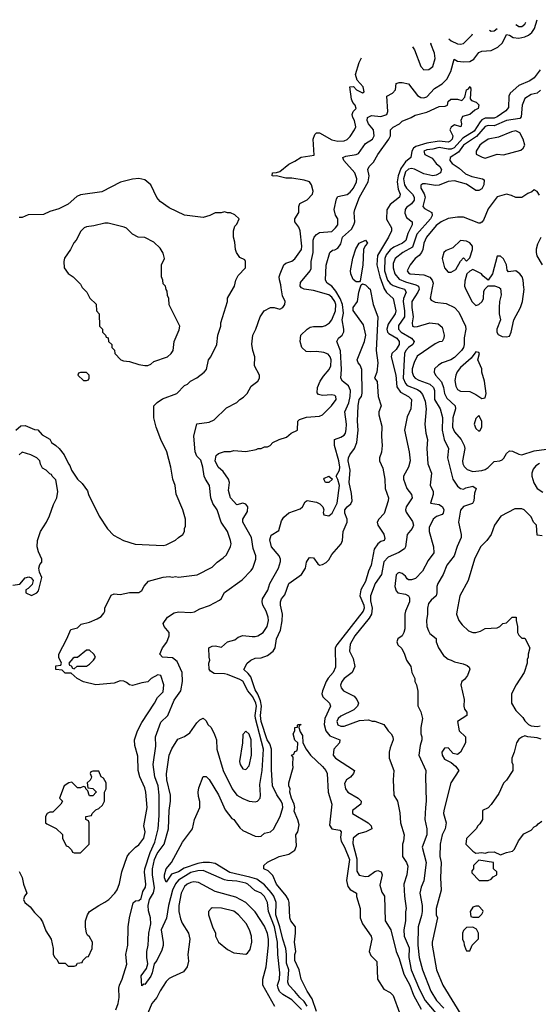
# Model space of a CAD drawing. Header units: inches. Extents: x 2348341 to 2479810, y 460419 to 613669.
# Tile 329 of 656: x 2364534 to 2367918, y 585325 to 591748. Entities that reach past the tile are written whole.
import ezdxf

# ---------------------------------------------------------------- set-up
doc = ezdxf.new("R2010")
doc.units = ezdxf.units.IN
doc.header["$MEASUREMENT"] = 0
doc.layers.add('C3568', color=7, linetype='Continuous')
doc.layers.add('C3569', color=7, linetype='Continuous')

msp = doc.modelspace()

# ---------------------------------------------------------------- linework, layer by layer
at = {"layer": 'C3568', "color": 2}
for points, elevation in [([(2364508.4, 589071.6), (2364540.4, 589099.6), (2364570, 589102), (2364630, 589074), (2364652.7, 589072.7), (2364679.6, 589039.6), (2364730, 589012), (2364742, 588990), (2364770, 588971.3), (2364790.6, 588950.6), (2364824.7, 588910), (2364852, 588850), (2364861, 588841), (2364872, 588810), (2364910, 588752), (2364942, 588722), (2364975.3, 588675.3), (2364982, 588650), (2365051.3, 588510), (2365106.4, 588426.4), (2365146.4, 588386.4), (2365210, 588351.3), (2365286.4, 588326.4), (2365470, 588318), (2365490, 588322), (2365550, 588352), (2365568.9, 588371.1), (2365598, 588390), (2365608, 588410), (2365608, 588430), (2365614.6, 588445.4), (2365615.3, 588490), (2365599, 588550), (2365554, 588654), (2365549, 588710), (2365533.2, 588750), (2365519, 588830), (2365493.2, 588930), (2365454, 589010), (2365424, 589090), (2365408.7, 589150), (2365408, 589230), (2365430, 589252), (2365464.7, 589275.3), (2365558, 589310), (2365610, 589362), (2365628.9, 589371.1), (2365649.1, 589390.9), (2365690, 589412), (2365738, 589450), (2365752.9, 589467.1), (2365766, 589530), (2365781.2, 589550), (2365819.3, 589630), (2365826.6, 589690), (2365846, 589750), (2365846, 589770), (2365889.2, 589910), (2365890, 589932), (2365929.5, 590000)], 110), ([(2364530.6, 586190.6), (2364550, 586152), (2364559.1, 586110), (2364581, 586050), (2364566, 586030), (2364558.8, 586010), (2364566.8, 585990), (2364602, 585962), (2364630, 585924.7), (2364667.1, 585887.1), (2364682.8, 585862.8), (2364703.5, 585803.5), (2364738, 585750), (2364751.6, 585688.4), (2364752, 585650), (2364762, 585630), (2364776.9, 585616.9), (2364790, 585594), (2364830, 585594), (2364850, 585574), (2364890, 585574), (2364902, 585578), (2364910, 585594), (2364942, 585598), (2364946, 585610), (2364970, 585634), (2364982, 585638), (2365006, 585690), (2365008, 585730), (2364990, 585766), (2364976.4, 585776.4), (2364968.7, 585790), (2364962, 585830), (2364962, 585870), (2364975.3, 585910), (2364990, 585931.3), (2365049.1, 585970.9), (2365090, 585991.3), (2365115.3, 586010), (2365155.3, 586050), (2365170, 586072), (2365185.6, 586114.4), (2365201.2, 586190), (2365235.3, 586290), (2365250, 586311.3), (2365288.7, 586350), (2365310, 586364.7), (2365344, 586410), (2365352.7, 586450), (2365344, 586490), (2365365.2, 586610), (2365356, 586710), (2365350, 586738), (2365318, 586810), (2365307, 586850), (2365304, 586944), (2365285.6, 587014.4), (2365282.7, 587050), (2365302.9, 587110), (2365330, 587162.8), (2365414, 587290), (2365432.9, 587327.1), (2365470, 587364.7), (2365474, 587410), (2365455.3, 587470), (2365435.1, 587475.1), (2365391.3, 587450), (2365370, 587428), (2365330, 587422), (2365270, 587405.2), (2365250, 587409.3), (2365230, 587425.2), (2365212.5, 587432.5), (2365190, 587436), (2365150, 587421.2), (2365030, 587409.2), (2364950, 587429), (2364908, 587450), (2364870, 587486), (2364830, 587486), (2364810, 587506), (2364768.9, 587508.9), (2364770, 587534), (2364802, 587538), (2364806, 587550), (2364788.4, 587588.4), (2364788, 587610), (2364842, 587710), (2364868, 587770), (2364910, 587782), (2364934.6, 587805.4), (2364990, 587818.8), (2365040.2, 587839.8), (2365064.7, 587855.3), (2365083.1, 587876.9), (2365088.7, 587890), (2365089, 587910), (2365130, 587994), (2365150, 588002), (2365190, 587998), (2365250, 588011), (2365310, 588011.3), (2365330, 588024.7), (2365346.6, 588053.4), (2365374, 588086), (2365469.1, 588110.9), (2365510, 588116), (2365530, 588111.3), (2365550, 588116), (2365570, 588111.3), (2365692.5, 588127.5), (2365790, 588178), (2365822, 588210), (2365862, 588238), (2365882, 588258), (2365909.1, 588310.9), (2365913.2, 588330), (2365909.2, 588350), (2365889.2, 588410), (2365849, 588470), (2365822, 588550), (2365793.2, 588593.2), (2365781.2, 588630), (2365772.3, 588710), (2365745.2, 588750), (2365737.2, 588770), (2365729.3, 588830), (2365715.1, 588875.1), (2365690, 588902), (2365679, 588930), (2365669.3, 589030.7), (2365690, 589112), (2365770, 589122.8), (2365802, 589138), (2365883.1, 589216.9), (2365950, 589252), (2365969.1, 589270.9), (2365994.6, 589285.4), (2366018, 589310), (2366043.1, 589356.9), (2366088, 589390), (2366098, 589410), (2366098, 589430), (2366066, 589490), (2366068, 589550), (2366055.3, 589590), (2366048.9, 589631.1), (2366055.3, 589690), (2366075.3, 589730), (2366102, 589810), (2366128, 589850), (2366170, 589870.6), (2366194, 589870), (2366230, 589861), (2366250, 589871.3), (2366264, 589890), (2366265.2, 589910), (2366247.9, 589947.9), (2366240.8, 590000)], 106), ([(2364943.9, 590000), (2364970.9, 589970.9), (2364991.6, 589931.6), (2365031.6, 589891.6), (2365034, 589850), (2365052, 589830), (2365054, 589750), (2365074, 589730), (2365074, 589710), (2365094, 589690), (2365098, 589678), (2365110, 589674), (2365114, 589650), (2365134, 589630), (2365134, 589610), (2365151.6, 589591.6), (2365154, 589570), (2365194, 589530), (2365210, 589522), (2365250, 589518), (2365310, 589498), (2365350, 589492), (2365370, 589492), (2365390, 589502), (2365410, 589518), (2365498, 589550), (2365522, 589570), (2365535.3, 589590), (2365542, 589650), (2365574.6, 589725.4), (2365578, 589750), (2365508.4, 589888.4), (2365506, 589930), (2365498, 589950), (2365496.4, 589976.4), (2365488.4, 589988.4), (2365487.1, 590000)], 114), ([(2365162, 585290), (2365176, 585330), (2365183.7, 585370), (2365181.2, 585430), (2365185.2, 585450), (2365202.7, 585490), (2365232.5, 585587.5), (2365226, 585650), (2365239.3, 585710), (2365241.2, 585830), (2365249.2, 585890), (2365273.2, 585986.8), (2365290, 586001), (2365310, 586002.8), (2365325.6, 586014.4), (2365338, 586062), (2365354, 586090), (2365357.6, 586110), (2365348, 586188), (2365351, 586210), (2365384.9, 586315.1), (2365416.3, 586383.7), (2365436.3, 586470), (2365443.8, 586556.2), (2365444.2, 586690), (2365437.4, 586750), (2365415.6, 586810), (2365403.7, 586890), (2365420.9, 587010), (2365419.3, 587070), (2365454.9, 587165.1), (2365499.6, 587210), (2365542, 587310), (2365584.5, 587370), (2365595.1, 587430), (2365594.5, 587490), (2365562, 587562), (2365530, 587586), (2365466, 587590), (2365448.4, 587608.4), (2365466, 587650), (2365492.9, 587687.1), (2365508.7, 587730), (2365508.7, 587750), (2365475.3, 587790), (2365469, 587810), (2365498, 587850), (2365542, 587878), (2365570, 587886), (2365650, 587881), (2365673.6, 587886.4), (2365710, 587904.7), (2365772.9, 587927.1), (2365838, 587962), (2365848.9, 587971.1), (2365869.3, 588010.7), (2365985.6, 588094.4), (2366044.7, 588155.3), (2366055.3, 588170), (2366075.3, 588230), (2366075.3, 588250), (2366058, 588298), (2366046.6, 588370), (2365989.2, 588470), (2365989.3, 588490.7), (2366019.3, 588540.7), (2366021.2, 588570), (2366010, 588588.7), (2365990, 588594), (2365950, 588584), (2365910, 588628.7), (2365896.4, 588676.4), (2365902, 588730), (2365895.3, 588750), (2365861.5, 588801.5), (2365829.3, 588830), (2365809.5, 588870), (2365814.6, 588905.4), (2365830, 588918), (2365870, 588932), (2365910, 588932), (2365930, 588938), (2366010, 588932), (2366076.4, 588943.6), (2366090, 588952), (2366110, 588952), (2366130, 588962), (2366150, 588962), (2366168.4, 588971.6), (2366186, 588990), (2366226, 589010), (2366275.3, 589024.7), (2366306, 589050), (2366346, 589070), (2366348, 589130), (2366360.2, 589139.8), (2366405.6, 589154.4), (2366490, 589161), (2366510, 589171.3), (2366569.2, 589230), (2366599.3, 589270), (2366597.2, 589290), (2366590, 589296), (2366570, 589300.9), (2366510, 589296), (2366483.7, 589303.7), (2366474, 589314), (2366476, 589350), (2366495.1, 589390), (2366516.1, 589423.9), (2366552.8, 589467.2), (2366562.9, 589490), (2366565.1, 589530), (2366559.5, 589550), (2366545.8, 589565.8), (2366518, 589578), (2366470, 589584.5), (2366430, 589580.9), (2366403.7, 589583.7), (2366375.3, 589610), (2366364, 589650), (2366369, 589690), (2366409, 589730), (2366430, 589741.6), (2366450, 589746), (2366510, 589746), (2366530, 589752.7), (2366555.1, 589770), (2366569.7, 589790.3), (2366593.3, 589850), (2366596.4, 589890), (2366590.9, 589910), (2366570, 589937.6), (2366550, 589953), (2366450, 589980.7), (2366389.5, 589989.5), (2366376, 589996), (2366372.6, 590000)], 102), ([(2366371.5, 585291.5), (2366330, 585335.6), (2366310, 585354.7), (2366249.7, 585389.8), (2366229.8, 585409.8), (2366219.7, 585430), (2366216.9, 585450), (2366228, 585490), (2366231.2, 585530), (2366218.9, 585650), (2366216.8, 585730), (2366197.1, 585830), (2366157.2, 585930), (2366151.3, 585990), (2366130, 586029), (2366110, 586049.2), (2366067.8, 586067.8), (2366021.2, 586110), (2366010, 586115.1), (2365949.6, 586129.6), (2365890, 586132.8), (2365870, 586138), (2365730, 586197.4), (2365695.4, 586195.4), (2365650, 586184.2), (2365570, 586136), (2365549.4, 586110.6), (2365531.3, 586070), (2365504.6, 585970), (2365492.6, 585887.4), (2365457.1, 585810), (2365470.5, 585729.5), (2365470.5, 585709.5), (2365461.6, 585678.4), (2365428, 585612), (2365411.3, 585590), (2365398.8, 585530), (2365390, 585508.7), (2365350, 585455.3), (2365343.6, 585456.4), (2365330, 585446), (2365327.3, 585510), (2365360.9, 585559.1), (2365369.4, 585590), (2365363.6, 585630), (2365364.2, 585670), (2365371.6, 585710), (2365375.6, 585790), (2365389.6, 585850.4), (2365387.8, 585890), (2365375.2, 585935.2), (2365371.2, 585970), (2365381.1, 586010), (2365407.3, 586052.7), (2365414, 586086), (2365401.1, 586170), (2365401.1, 586210), (2365414.3, 586270), (2365429.7, 586310), (2365476.9, 586370), (2365503.6, 586470), (2365509.6, 586590), (2365518, 586650), (2365517, 586690), (2365494.5, 586790), (2365492.1, 586827.9), (2365509.4, 586950), (2365527.2, 586992.8), (2365565.6, 587054.4), (2365610, 587071.3), (2365644.7, 587095.3), (2365690, 587162), (2365710, 587182), (2365731.6, 587191.6), (2365750, 587174), (2365762, 587150), (2365782, 587130), (2365805.4, 587085.4), (2365818, 587050), (2365821, 586990), (2365860.5, 586850), (2365919.1, 586730), (2365951, 586690), (2365990, 586667.3), (2366030, 586651), (2366070, 586646.8), (2366086, 586650), (2366102, 586670), (2366105.2, 586690), (2366101.2, 586758.8), (2366114.7, 586850), (2366124, 586990), (2366072.2, 587190), (2366070.7, 587210), (2366078.5, 587270), (2366075.4, 587290), (2366055.1, 587330), (2366023.1, 587370), (2365990, 587433), (2365970, 587445.1), (2365890, 587476), (2365870, 587482), (2365803.1, 587483.1), (2365778, 587498), (2365768.9, 587511.1), (2365768.7, 587550), (2365774, 587570), (2365769.2, 587589.2), (2365768.7, 587650), (2365790, 587662), (2365810, 587664.7), (2365850, 587654), (2365889.3, 587690.7), (2365936.5, 587703.5), (2365960.2, 587719.8), (2365989.1, 587730.9), (2366050, 587724), (2366070, 587724), (2366088, 587730), (2366122, 587750), (2366148.7, 587790), (2366158, 587830), (2366155.3, 587850), (2366142, 587890), (2366121.2, 587930), (2366116, 587950), (2366118, 587970), (2366153.1, 588026.9), (2366166.6, 588070), (2366221.6, 588170), (2366234.8, 588214.8), (2366235.1, 588230), (2366226, 588250), (2366177.2, 588310), (2366165.2, 588354.8), (2366174, 588386), (2366224, 588416), (2366241.2, 588478.8), (2366256.4, 588503.6), (2366289, 588531), (2366363.1, 588556.9), (2366378, 588570), (2366396.4, 588603.6), (2366410, 588612), (2366470, 588602), (2366492, 588590), (2366511.3, 588570), (2366518, 588550), (2366514, 588534), (2366518, 588518), (2366550, 588512), (2366571.8, 588528.2), (2366604.9, 588595.1), (2366620.5, 588710), (2366610, 588748.7), (2366598, 588770), (2366620.9, 588810), (2366622.9, 588830), (2366616.3, 588870), (2366588.7, 588970), (2366588, 589010), (2366630, 589024.7), (2366650, 589038), (2366659, 589050), (2366664.7, 589075.3), (2366665.2, 589110), (2366656, 589190), (2366681.3, 589250), (2366689.7, 589290), (2366691.6, 589330), (2366680.1, 589360.1), (2366639, 589390), (2366629.5, 589409.5), (2366632.9, 589467.1), (2366627.6, 589587.6), (2366602, 589650), (2366614, 589670), (2366637.2, 589690), (2366647.6, 589712.4), (2366649.6, 589730.4), (2366638.5, 589790), (2366645.5, 589834.5), (2366639.3, 589890), (2366625.6, 589930), (2366597.3, 589977.3), (2366578.2, 590000)], 98), ([(2366410, 585314), (2366390, 585344.2), (2366361.3, 585370), (2366330, 585409.6), (2366289.6, 585450), (2366283.5, 585470), (2366289.7, 585550), (2366274.1, 585594.1), (2366274.7, 585650), (2366269.7, 585690), (2366249.8, 585750), (2366231.9, 585830), (2366204.8, 585910), (2366206.2, 585990), (2366191, 586030), (2366174.1, 586054.1), (2366130, 586104.7), (2366080.8, 586140.8), (2366035.6, 586155.6), (2365905.5, 586185.5), (2365810, 586242.9), (2365771.3, 586251.3), (2365730, 586249.7), (2365697.1, 586242.9), (2365605.9, 586214.1), (2365570.7, 586190), (2365524.9, 586175.1), (2365490, 586122), (2365479, 586150), (2365479, 586170), (2365489.2, 586210), (2365524, 586250), (2365596.5, 586383.5), (2365662, 586470), (2365674, 586530), (2365708.7, 586610), (2365708.4, 586648.4), (2365700.2, 586680.2), (2365699, 586710), (2365703.2, 586736.8), (2365730, 586811.3), (2365750, 586811.3), (2365770, 586792), (2365830, 586691.3), (2365874.4, 586594.4), (2365918, 586538), (2365931.3, 586530), (2365970, 586476), (2365990, 586458.8), (2366070, 586421.6), (2366090, 586419.1), (2366110, 586422.8), (2366130, 586441), (2366170, 586451), (2366190, 586466.8), (2366234, 586550), (2366249.6, 586610), (2366247.6, 586630), (2366239.6, 586650), (2366211, 586691), (2366183.5, 586750), (2366176.6, 586856.6), (2366176.4, 586990), (2366164.8, 587024.8), (2366147.9, 587050), (2366108.2, 587170), (2366105.3, 587210), (2366112.2, 587270), (2366104.7, 587304.7), (2366087.5, 587347.5), (2366070, 587377.2), (2366041, 587461), (2366023.9, 587483.9), (2365995.3, 587510), (2366017.2, 587550), (2366041.2, 587570), (2366070, 587582.4), (2366110, 587585.5), (2366150, 587601.6), (2366186.6, 587630), (2366200.7, 587650), (2366209.7, 587710), (2366234.7, 587765.3), (2366246.2, 587826.2), (2366249.4, 587869.4), (2366235.3, 587930), (2366235.3, 587950), (2366242, 587970), (2366264, 587996), (2366289.5, 588070.5), (2366372, 588128), (2366399, 588170), (2366404, 588210), (2366423.2, 588236.8), (2366430, 588241), (2366450, 588238), (2366478.8, 588198.8), (2366490, 588191), (2366510, 588194), (2366533, 588207), (2366550, 588224), (2366570, 588258.8), (2366632.3, 588330), (2366639.3, 588350), (2366643.7, 588410), (2366669.4, 588470), (2366669.5, 588490), (2366655.1, 588530), (2366656, 588550), (2366670, 588571), (2366695.3, 588590), (2366702, 588610), (2366698, 588658), (2366682.9, 588730), (2366689.7, 588810), (2366677, 588870), (2366679.5, 588890), (2366687, 588910), (2366717.6, 588950), (2366734, 588990), (2366741.6, 589070), (2366737, 589130), (2366741.3, 589230), (2366749.6, 589270), (2366764, 589290), (2366767.2, 589312.8), (2366765.4, 589465.4), (2366755.6, 589495.6), (2366742, 589510), (2366735.3, 589530), (2366782.7, 589650), (2366792, 589690), (2366777.2, 589757.2), (2366709.4, 589850.6), (2366709.5, 589870.5), (2366737.2, 589910), (2366746.6, 589970), (2366755.6, 590000)], 94), ([(2366810.2, 590000), (2366821, 589990), (2366840.5, 589890), (2366870.3, 589810.3), (2366860.3, 589590), (2366870.7, 589510), (2366864.9, 589450), (2366848, 589410), (2366867.1, 589387.1), (2366872, 589290), (2366892, 589230), (2366876, 589190), (2366876, 589170), (2366896.8, 589096.8), (2366894, 589030), (2366899.1, 588970), (2366893.4, 588926.6), (2366881, 588890), (2366881, 588870), (2366902.8, 588822.8), (2366916.3, 588750), (2366918, 588690), (2366941, 588630), (2366938.8, 588610), (2366912.8, 588527.2), (2366878, 588490), (2366866, 588470), (2366871.3, 588450), (2366910, 588392), (2366916, 588364), (2366912, 588350), (2366890, 588344), (2366870, 588329), (2366846, 588294), (2366827.7, 588190), (2366808.8, 588151.2), (2366790, 588082.7), (2366758.9, 588030), (2366752.9, 587990), (2366778.9, 587930), (2366780.3, 587910), (2366773.7, 587890), (2366602.4, 587670), (2366592.4, 587650), (2366595.2, 587524.8), (2366579.3, 587490), (2366546.8, 587453.2), (2366534, 587430), (2366508.4, 587370), (2366506, 587350), (2366510.6, 587330), (2366554.8, 587290), (2366560.7, 587270), (2366524.4, 587190), (2366519.5, 587150), (2366530.3, 587110.3), (2366556.7, 587076.7), (2366622, 587050), (2366621, 587030), (2366584, 586990), (2366578.8, 586950), (2366594.8, 586930), (2366718, 586850), (2366711, 586830), (2366692.5, 586807.5), (2366666.8, 586790), (2366653.7, 586766.3), (2366659.1, 586730), (2366674, 586710), (2366742.8, 586670), (2366762.8, 586650), (2366758.8, 586630), (2366706, 586590), (2366706, 586570), (2366807.3, 586510), (2366826.8, 586490), (2366830.7, 586470.7), (2366791.3, 586450), (2366743.4, 586436.6), (2366710.5, 586409.5), (2366706.6, 586373.4), (2366733.2, 586273.2), (2366734.4, 586194.4), (2366748.7, 586168.7), (2366790, 586158.4), (2366810, 586161.6), (2366850, 586190.6), (2366870, 586198.8), (2366891.3, 586190), (2366898, 586170), (2366883.4, 586103.4), (2366896.3, 586056.3), (2366914, 586030), (2366917.3, 585870), (2366956.3, 585810), (2366990.6, 585670), (2367010, 585624.7), (2367041.2, 585521.2), (2367079.3, 585450), (2367104.2, 585384.2), (2367152.8, 585292.8)], 94), ([(2366909, 590000), (2366910, 589997.3), (2366927.7, 589967.7), (2366970.3, 589930.3), (2366988, 589850), (2366983, 589830), (2366938, 589762), (2366928.4, 589730), (2366933.4, 589710), (2366941.7, 589701.7), (2366994.9, 589670), (2367010.4, 589650), (2367010, 589629.2), (2366990, 589596), (2366962, 589570), (2366958, 589550), (2366988.9, 589430), (2366994.1, 589354.1), (2367019.4, 589319.4), (2367071, 589290), (2367090.7, 589270), (2367086.8, 589210), (2367061.6, 589158.4), (2367044.9, 589070), (2367074, 588930), (2367080.7, 588870), (2367070.5, 588829.5), (2367037.3, 588770), (2367037.3, 588750), (2367060.7, 588690), (2367090.8, 588650), (2367094, 588630), (2367054.8, 588570), (2367050.8, 588550), (2367054.8, 588534.8), (2367095.9, 588475.9), (2367103, 588450), (2367094.9, 588430), (2367062, 588390), (2367050.8, 588310), (2367044, 588296), (2367007, 588273), (2366937.6, 588242.4), (2366908.8, 588211.2), (2366894, 588130), (2366854, 588070), (2366823, 587990), (2366823.1, 587956.9), (2366832.7, 587910), (2366828.7, 587870), (2366814.7, 587845.3), (2366720.5, 587730), (2366690, 587675.3), (2366684.9, 587630), (2366710, 587582), (2366720.7, 587530), (2366702, 587490), (2366650.8, 587450), (2366634.8, 587430), (2366627.1, 587407.1), (2366631, 587390), (2366646, 587370), (2366715.2, 587335.2), (2366733, 587313), (2366744, 587290), (2366738.8, 587270), (2366714.2, 587245.8), (2366630, 587205.2), (2366611, 587190), (2366603, 587170), (2366610, 587147.7), (2366630, 587139.1), (2366650, 587139.1), (2366750, 587176), (2366810, 587182), (2366832.7, 587172.7), (2366850, 587172), (2366910.7, 587150.7), (2366937.3, 587110), (2366957.3, 587090), (2366967.3, 587070), (2366970.7, 587050), (2366950, 586998), (2366944, 586970), (2366944.9, 586930), (2366975.5, 586850), (2366970.6, 586790), (2366974.8, 586690), (2366998.8, 586650), (2367014.4, 586574.4), (2367017.3, 586510), (2367042.8, 586430), (2367038, 586390), (2367031, 586370), (2367032, 586290), (2367058, 586250), (2367066.4, 586226.4), (2367060.7, 586170), (2367041, 586110), (2367044.9, 586030), (2367056, 585950), (2367050.9, 585929.1), (2367050.7, 585870), (2367040.3, 585810), (2367043.1, 585770), (2367074.1, 585694.1), (2367071.8, 585630), (2367088.9, 585550), (2367142, 585422), (2367179.6, 585350), (2367293.8, 585213.8)], 98), ([(2367013.2, 590000), (2367044.9, 589990), (2367054.4, 589970), (2367038.3, 589930), (2367036.5, 589910), (2367045.5, 589850), (2367043.6, 589810), (2367006.3, 589753.7), (2367005.3, 589730), (2367022.4, 589710), (2367090.8, 589670), (2367107.3, 589650), (2367098.8, 589630), (2367070, 589609.5), (2367052.7, 589590), (2367044.6, 589570), (2367035.3, 589410), (2367050, 589374), (2367062.2, 589362.2), (2367130, 589334.9), (2367144.5, 589324.5), (2367162.5, 589302.5), (2367179.4, 589259.4), (2367186.7, 589210), (2367178, 589110), (2367184, 589050), (2367194.8, 589010), (2367190.7, 588950), (2367197.3, 588850), (2367221, 588790), (2367211.1, 588711.1), (2367231, 588670), (2367230.8, 588650), (2367214, 588594), (2367270, 588586.4), (2367291.5, 588571.5), (2367301.3, 588550), (2367297.1, 588530), (2367290, 588520.9), (2367253, 588507), (2367230.5, 588489.5), (2367204.5, 588435.5), (2367206, 588410), (2367233.4, 588310), (2367236.3, 588270), (2367199.9, 588220.1), (2367162.8, 588150), (2367117.3, 588102.7), (2367090, 588094), (2367070, 588095.3), (2367061.2, 588101.2), (2367050, 588118), (2367030, 588135.3), (2367010, 588142), (2367002, 588138), (2366990, 588126), (2366981, 588050), (2366990, 588022), (2367002, 588010), (2367050, 588001), (2367070.6, 587990.6), (2367076.3, 587976.3), (2367077.3, 587950), (2367050.8, 587890), (2367047.3, 587870), (2367046.4, 587773.6), (2367041, 587750), (2367030, 587728), (2367002, 587710), (2366994, 587690), (2367002, 587670), (2367026, 587646), (2367044.7, 587610), (2367058, 587570), (2367084.7, 587530), (2367092, 587490), (2367112, 587450), (2367112, 587430), (2367122, 587410), (2367131.1, 587368.9), (2367131.6, 587271.6), (2367150, 587234), (2367161, 587190), (2367151.3, 587130), (2367151.3, 587090), (2367158, 587070), (2367158, 587050), (2367146.4, 587013.6), (2367138.8, 586950), (2367184.7, 586850), (2367182, 586810), (2367186.8, 586650), (2367180.5, 586610), (2367178, 586530), (2367190.4, 586470), (2367190.5, 586430), (2367160.4, 586350), (2367185.7, 586250), (2367170.3, 586130), (2367153.1, 586090), (2367144.9, 586050), (2367159.5, 585970), (2367159.6, 585930), (2367156.1, 585903.9), (2367133, 585830), (2367132.4, 585710), (2367139.3, 585630), (2367161.6, 585550), (2367216.4, 585410), (2367253.4, 585350), (2367301.1, 585301.1)], 102), ([(2367138.4, 590000), (2367138.8, 589998.8), (2367140.5, 589990), (2367132.4, 589970), (2367092.7, 589910), (2367092.2, 589870), (2367102, 589810), (2367093.4, 589770), (2367096, 589750), (2367110, 589743.8), (2367130, 589746.4), (2367210, 589770.6), (2367264, 589764), (2367290, 589742), (2367302.8, 589690), (2367301, 589670), (2367291.3, 589650), (2367270, 589646), (2367245.5, 589634.5), (2367127.8, 589552.3), (2367107.8, 589512.2), (2367094.9, 589470), (2367093.7, 589450), (2367103, 589423), (2367114, 589410), (2367137.2, 589397.2), (2367210.2, 589370.2), (2367234.4, 589350), (2367239.5, 589330), (2367240.4, 589270), (2367276.3, 589210), (2367293.4, 589153.4), (2367290.4, 589070), (2367302.4, 589010), (2367330.5, 588950), (2367324.9, 588890), (2367360.5, 588750), (2367390, 588704.7), (2367410, 588690.8), (2367430, 588686.8), (2367445.1, 588694.9), (2367490, 588706), (2367511, 588690), (2367500.5, 588659.5), (2367497.3, 588610), (2367487.9, 588592.1), (2367430, 588572.7), (2367410.5, 588549.5), (2367396, 588470), (2367414.8, 588390), (2367414.8, 588370), (2367388.5, 588311.5), (2367368, 588250), (2367320.5, 588190), (2367297.3, 588130), (2367263, 588070), (2367255.5, 588050), (2367255.5, 588010), (2367250.7, 587990), (2367217.5, 587962.5), (2367201.1, 587938.9), (2367194, 587910), (2367195.5, 587870), (2367187.7, 587830), (2367190.6, 587790), (2367200.5, 587760.5), (2367210, 587744.7), (2367250, 587712), (2367251, 587690), (2367266, 587650), (2367299.8, 587599.8), (2367330, 587576), (2367350, 587570.8), (2367370, 587558.8), (2367427.1, 587547.1), (2367454.4, 587534.4), (2367465.4, 587525.4), (2367470.7, 587510.7), (2367456, 587470), (2367435.9, 587444.1), (2367418, 587430), (2367411.3, 587410), (2367433.7, 587313.7), (2367430.8, 587270), (2367436, 587250), (2367450.4, 587230.4), (2367450.5, 587210), (2367391.3, 587170), (2367402, 587110), (2367442, 587070), (2367442, 587030), (2367410.6, 586969.4), (2367390, 586955.3), (2367362, 586962), (2367330, 586998), (2367304.5, 586995.5), (2367287.7, 586970), (2367291.3, 586950), (2367305.2, 586925.2), (2367350, 586902), (2367378, 586878), (2367398, 586850), (2367346, 586770), (2367301, 586590), (2367298, 586570), (2367317.3, 586510), (2367310.7, 586470), (2367290.8, 586430), (2367277.3, 586370), (2367274.8, 586290), (2367282.8, 586250), (2367278.8, 586150), (2367284.7, 586070), (2367251.1, 585951.1), (2367250.8, 585910), (2367258.8, 585890), (2367224, 585730), (2367224, 585710), (2367252.7, 585550), (2367295.5, 585450), (2367430, 585231)], 106), ([(2367225.8, 590000), (2367211, 589930), (2367218.8, 589918.8), (2367244.9, 589904.9), (2367315.9, 589895.9), (2367370.4, 589870.4), (2367399.9, 589839.9), (2367443, 589750), (2367443.8, 589730), (2367432.7, 589672.7), (2367434.4, 589630), (2367430, 589609), (2367417.3, 589590), (2367370, 589543.6), (2367346, 589530), (2367291, 589510), (2367265.5, 589494.5), (2367241, 589470), (2367238.8, 589450), (2367247.3, 589430), (2367285.4, 589385.4), (2367298.9, 589350), (2367305.3, 589310), (2367320.3, 589280.2), (2367374, 589230), (2367378, 589210), (2367359.5, 589150), (2367357.6, 589090), (2367370, 589060.7), (2367414, 589010), (2367434, 588970), (2367439.1, 588950), (2367423, 588870), (2367424.9, 588850), (2367432.8, 588832.8), (2367453, 588813), (2367490, 588802), (2367550, 588807.7), (2367570, 588814), (2367590, 588826), (2367630, 588866), (2367666, 588870), (2367682, 588878), (2367692.7, 588887.3), (2367710, 588918), (2367730, 588934.8), (2367750, 588933.4), (2367790, 588914), (2367810, 588910.7), (2367890, 588936), (2367970, 588946.8)], 110), ([(2367440.9, 590000), (2367484.7, 589910), (2367510, 589884.7), (2367530, 589891), (2367552.3, 589910), (2367560.9, 589930), (2367562.7, 589977.3), (2367570, 589992), (2367578, 590000)], 114), ([(2367664, 590000), (2367670, 589994), (2367674.4, 589954.4), (2367664, 589910), (2367662, 589870), (2367663, 589830), (2367670.8, 589790), (2367646.8, 589730), (2367646, 589710), (2367654.8, 589694.8), (2367681.4, 589681.4), (2367710, 589678.8), (2367730, 589684.7), (2367741.2, 589710), (2367757.2, 589790), (2367800.9, 589870), (2367814.5, 589910), (2367824.5, 589990), (2367823.4, 590000)], 114), ([(2364490, 588059.1), (2364534.8, 588065.2), (2364570, 588107.3), (2364594, 588114), (2364607.7, 588107.7), (2364621, 588090), (2364615.3, 588064.7), (2364590, 588038), (2364574, 588030), (2364574, 588010), (2364610, 587992), (2364646, 588010), (2364656.4, 588023.6), (2364679, 588110), (2364663.6, 588143.6), (2364658, 588170), (2364665.2, 588194.8), (2364678, 588210), (2364678, 588230), (2364656.4, 588276.4), (2364648.7, 588310), (2364648.9, 588351.1), (2364668.7, 588410), (2364708.7, 588470), (2364729.1, 588510.9), (2364753.6, 588586.4), (2364775.3, 588630), (2364782, 588670), (2364770, 588746), (2364746, 588770), (2364742, 588782), (2364730, 588786), (2364706, 588810), (2364682, 588822), (2364668.4, 588848.4), (2364666, 588870), (2364646, 588890), (2364606, 588910), (2364550, 588928), (2364531.3, 588908.7)], 110), ([(2367926.2, 588853.8), (2367901.7, 588838.3), (2367884.4, 588815.6), (2367876.3, 588790), (2367876.3, 588770), (2367887.5, 588727.5), (2367910.6, 588690.6), (2367946.4, 588666.4)], 110), ([(2367942, 588382), (2367910, 588386), (2367906, 588450), (2367886, 588470), (2367870, 588506), (2367826, 588550), (2367810, 588558), (2367763.6, 588556.4), (2367672, 588510), (2367631.3, 588450), (2367611, 588390), (2367581, 588350), (2367540.7, 588310), (2367500.7, 588230), (2367460.7, 588090), (2367406, 587990), (2367385.4, 587885.4), (2367384.7, 587870), (2367398, 587830), (2367419.8, 587799.8), (2367462, 587762), (2367490, 587751.3), (2367510, 587751.3), (2367540.2, 587759.8), (2367570, 587776), (2367650, 587782), (2367666, 587790), (2367686, 587810), (2367710, 587814), (2367746, 587850), (2367772, 587850), (2367772, 587830), (2367782, 587790), (2367782, 587750), (2367790, 587734), (2367810, 587714), (2367830, 587714), (2367862, 587650), (2367852, 587610), (2367852, 587590), (2367845.4, 587574.6), (2367844.7, 587550), (2367824.7, 587490), (2367772, 587410), (2367742, 587350), (2367742, 587290), (2367770, 587242), (2367816.9, 587196.9), (2367830, 587174), (2367854, 587150), (2367870, 587142), (2367910, 587138), (2367930, 587142)], 110), ([(2366470, 585278), (2366442, 585362), (2366409.5, 585410), (2366369.3, 585490), (2366357.2, 585550), (2366329.6, 585610), (2366329.6, 585649.6), (2366335.1, 585670), (2366326, 585730), (2366334, 585790), (2366334, 585830), (2366302, 585870), (2366295.3, 585890), (2366292, 585990), (2366287.2, 586007.2), (2366272.5, 586032.5), (2366210, 586108.7), (2366185.6, 586165.6), (2366155.3, 586195.3), (2366126, 586210), (2366126, 586230), (2366150, 586252), (2366226, 586290), (2366290, 586304.7), (2366328, 586330), (2366340.4, 586359.6), (2366335.3, 586430), (2366349.1, 586450.9), (2366356.5, 586496.5), (2366349.1, 586529.1), (2366324.7, 586584.7), (2366329, 586610), (2366325.2, 586630), (2366306.6, 586670), (2366295.3, 586710), (2366298, 586730), (2366288.7, 586750), (2366288.7, 586770), (2366319, 586870), (2366315.3, 586890), (2366318, 586938), (2366308, 586950), (2366322, 586958), (2366330, 586974), (2366342, 586978), (2366347.3, 586992.7), (2366348, 587030), (2366329.1, 587049.1), (2366318, 587090), (2366328, 587110), (2366328, 587130), (2366346, 587134), (2366346, 587146), (2366351.6, 587151.6), (2366371.3, 587150), (2366358, 587142), (2366354, 587130), (2366363.6, 587103.6), (2366379.6, 587079.6), (2366382, 587030), (2366402, 586990), (2366430.6, 586950.6), (2366510, 586876), (2366530.8, 586850), (2366538.8, 586830), (2366546, 586710), (2366571, 586630), (2366554.8, 586494.8), (2366570.8, 586470.8), (2366622, 586462), (2366631, 586451), (2366627.5, 586412.5), (2366632.2, 586390), (2366653.7, 586350), (2366686, 586270), (2366666.9, 586133.1), (2366674, 586094), (2366690, 586074), (2366732, 586050), (2366731.6, 586028.4), (2366754.8, 585950), (2366756, 585890), (2366771, 585850), (2366826.8, 585770), (2366830.6, 585750), (2366813.4, 585670), (2366823.8, 585643.8), (2366864.7, 585604.7), (2366867.7, 585490), (2366910, 585424.7), (2366950, 585402), (2366970, 585382), (2367011, 585270)], 90), ([(2367935.3, 587055.3), (2367910, 587063.6), (2367849.5, 587069.5), (2367830, 587077.2), (2367810, 587069), (2367790, 587054), (2367776, 587030), (2367761, 586970), (2367744.7, 586930), (2367745.4, 586905.4), (2367751.3, 586890), (2367751.3, 586850), (2367710, 586788), (2367691.1, 586768.9), (2367659.8, 586700.2), (2367610, 586628), (2367590, 586608), (2367554, 586590), (2367554, 586530), (2367536.9, 586503.1), (2367522, 586490), (2367511.1, 586468.9), (2367450, 586406), (2367444.7, 586370), (2367490, 586324.7), (2367510, 586311.3), (2367550, 586316), (2367570, 586311), (2367590, 586318.8), (2367630, 586319.1), (2367670, 586301), (2367710, 586316), (2367750, 586324.7), (2367763.1, 586336.9), (2367789.1, 586390.9), (2367823.1, 586436.9), (2367870, 586462), (2367890, 586482), (2367908.4, 586491.6), (2367916.4, 586503.6), (2367940.4, 586519.6)], 110), ([(2366198, 585310), (2366119.3, 585450), (2366119.3, 585490), (2366140.9, 585570), (2366156.2, 585710), (2366156.2, 585750), (2366150, 585788), (2366130, 585834), (2366070, 585929.2), (2366009.7, 585989.7), (2365943.3, 586023.3), (2365810, 586062), (2365699.3, 586119.3), (2365670, 586123.6), (2365650, 586120.7), (2365627.3, 586110), (2365610, 586092.7), (2365588.2, 586050), (2365573, 585970), (2365572.7, 585930), (2365582, 585882), (2365593.7, 585853.7), (2365634.8, 585790), (2365644, 585750), (2365631, 585650), (2365634.4, 585605.6), (2365626, 585570), (2365602.8, 585537.2), (2365530, 585505.2), (2365510, 585493.2), (2365490, 585473.2), (2365450, 585414), (2365427.7, 585370), (2365395.5, 585330), (2365337.3, 585190)], 102)]:
    msp.add_lwpolyline(points, dxfattribs=dict(at, elevation=elevation))
for points, elevation in [([(2367510, 589582), (2367479.3, 589540.7), (2367410, 589479.3), (2367388.3, 589451.7), (2367379.1, 589430), (2367373.7, 589393.7), (2367378.5, 589358.5), (2367390, 589336), (2367410, 589324), (2367470, 589322.8), (2367510, 589304), (2367550, 589278), (2367570, 589282), (2367578, 589310), (2367566, 589390), (2367549.4, 589450), (2367549.2, 589470), (2367524, 589530), (2367533.2, 589570), (2367530, 589578)], 114), ([(2364970, 589446), (2364930, 589446), (2364918, 589442), (2364914, 589430), (2364950, 589394), (2364970, 589394), (2364982, 589398), (2364986, 589410), (2364986, 589430)], 114), ([(2367530, 589166), (2367510, 589146), (2367498, 589110), (2367510, 589082), (2367530, 589064.7), (2367538, 589070), (2367548, 589090), (2367548, 589130)], 114), ([(2366550, 588728.7), (2366529.1, 588729.1), (2366518, 588750), (2366522, 588758), (2366550, 588771.3), (2366574, 588750)], 98), ([(2364990, 587635.3), (2364970, 587635.3), (2364910, 587588), (2364890, 587588), (2364879.6, 587580.4), (2364854, 587550), (2364858, 587538), (2364870, 587534), (2364878, 587518), (2364890, 587514), (2364908.4, 587531.6), (2364970, 587532), (2364990, 587544.7), (2365015.3, 587570), (2365028, 587590), (2365018, 587610)], 106), ([(2366010, 587108), (2365990, 587086), (2365986.8, 587030), (2365966.8, 586910), (2365971.3, 586890), (2365990, 586862), (2366010, 586858), (2366030, 586882), (2366046, 586950), (2366044, 587050), (2366030, 587088)], 102), ([(2365050, 586846), (2365010, 586846), (2364998, 586842), (2364994, 586830), (2365002, 586810), (2364999.6, 586800.4), (2364992.7, 586787.3), (2364974, 586770), (2364978, 586738), (2365010, 586734), (2365031.6, 586711.6), (2365031.6, 586708.4), (2365010, 586686), (2364990, 586686), (2364986, 586690), (2364978, 586718), (2364966, 586730), (2364962, 586742), (2364950, 586746), (2364930, 586738), (2364910, 586738), (2364873.6, 586773.6), (2364854, 586770), (2364824.7, 586750), (2364794, 586670), (2364814, 586650), (2364802, 586630), (2364750, 586578), (2364730, 586578), (2364714, 586570), (2364702, 586550), (2364702, 586510), (2364710, 586502), (2364772.7, 586472.7), (2364812.7, 586432.7), (2364814, 586410), (2364838, 586358), (2364850, 586354), (2364872.7, 586332.7), (2364878, 586318), (2364890, 586314), (2364930, 586314), (2364986, 586370), (2364986, 586510), (2364982, 586522), (2364966, 586530), (2364966, 586550), (2365002, 586558), (2365006, 586570), (2365030, 586594), (2365050, 586602), (2365074.6, 586625.4), (2365086, 586650), (2365088, 586710), (2365098, 586730), (2365098, 586770), (2365080.4, 586800.4), (2365066, 586810)], 110), ([(2367530, 586266), (2367494, 586230), (2367494, 586210), (2367483.6, 586196.4), (2367483.6, 586183.6), (2367532.7, 586132.7), (2367590, 586132), (2367610, 586142), (2367623.1, 586156.9), (2367646, 586170), (2367646, 586190), (2367626, 586210), (2367626, 586250)], 110), ([(2365790, 585954), (2365782, 585950), (2365764.7, 585930), (2365764.7, 585910), (2365790.9, 585830.9), (2365811.3, 585790), (2365812, 585770), (2365831.6, 585731.6), (2365890, 585682), (2365930, 585662), (2366010, 585652), (2366020.4, 585659.6), (2366036.5, 585683.5), (2366049.2, 585730), (2366046, 585770), (2366032.3, 585810), (2366011.4, 585851.4), (2365961.2, 585910), (2365930, 585932.7), (2365850, 585952.7)], 106), ([(2367530, 585966), (2367510, 585966), (2367490, 585958), (2367474, 585930), (2367478, 585898), (2367490, 585894), (2367530, 585894), (2367550, 585914), (2367558, 585930), (2367556.4, 585936.4)], 110), ([(2367490, 585828), (2367450, 585826), (2367430, 585806), (2367422, 585790), (2367422, 585750), (2367431.6, 585731.6), (2367432.7, 585712.7), (2367443.6, 585683.6), (2367450, 585674), (2367470, 585674), (2367486, 585710), (2367527.3, 585752.7), (2367528, 585790), (2367514.6, 585814.6)], 110)]:
    msp.add_lwpolyline(points, close=True, dxfattribs=dict(at, elevation=elevation))
at = {"layer": 'C3569', "color": 2}
for points, elevation in [([(2366372.6, 590000), (2366364, 590010), (2366366.8, 590033.2), (2366429.2, 590110), (2366434.8, 590125.2), (2366435.1, 590170), (2366448, 590230), (2366447.8, 590310), (2366454, 590330), (2366470, 590348), (2366490, 590360.4), (2366570, 590366.8), (2366595.3, 590390), (2366608.7, 590410), (2366608.4, 590448.4), (2366593.2, 590473.2), (2366585.2, 590510), (2366600.5, 590579.5), (2366610, 590596), (2366670, 590608), (2366690, 590623), (2366711.8, 590650), (2366731.6, 590690), (2366734, 590710), (2366719.5, 590750), (2366649.3, 590830), (2366642, 590850), (2366662, 590858), (2366730, 590868), (2366744.5, 590875.5), (2366790, 590941), (2366836, 590970), (2366846.6, 590990), (2366842.9, 591030), (2366809.6, 591070), (2366800.7, 591090), (2366802.7, 591110), (2366830, 591123.8), (2366890, 591117.6), (2366929.5, 591130.5), (2366935.1, 591150), (2366929, 591250), (2366966, 591270), (2366986, 591290), (2366990, 591331.3), (2367010, 591338), (2367030, 591338), (2367070, 591331), (2367130, 591253), (2367150, 591240.5), (2367170, 591239.3), (2367190, 591245.5), (2367241.1, 591298.9), (2367290, 591330.4), (2367319.7, 591360.2), (2367347.3, 591410), (2367369.3, 591490.7), (2367390, 591478), (2367430, 591474), (2367470, 591476.3), (2367496, 591490), (2367530, 591534.8), (2367550, 591542), (2367610, 591546.4), (2367652.7, 591570), (2367683, 591597), (2367710, 591651), (2367730, 591647.3), (2367753.1, 591633.1), (2367790, 591627.4), (2367830, 591636), (2367853.5, 591646.5), (2367875.9, 591664.1), (2367893.6, 591690), (2367911.1, 591748.3)], 102), ([(2367771, 591718), (2367781, 591710), (2367790, 591704.9), (2367810, 591704.9), (2367830, 591718.8), (2367837.2, 591732.3)], 106), ([(2367333.2, 591623.3), (2367350, 591610.5), (2367390, 591590.6), (2367410, 591588), (2367430, 591594), (2367486.6, 591650), (2367488.4, 591656.9)], 106), ([(2367599.3, 591680.9), (2367610, 591674), (2367630, 591674.8), (2367649, 591690), (2367649.5, 591691.7)], 106), ([(2367097.3, 591572.3), (2367110.7, 591550.7), (2367150, 591442), (2367170, 591422), (2367203.6, 591423.6), (2367230, 591442), (2367245.6, 591494.4), (2367240.9, 591530), (2367217, 591590), (2367217.9, 591598.4)], 106), ([(2366240.8, 590000), (2366238.3, 590018.3), (2366229.4, 590050.6), (2366226.6, 590070), (2366232.3, 590090), (2366257.2, 590150), (2366270, 590160.7), (2366310, 590174), (2366330, 590187.3), (2366372.3, 590250), (2366374.5, 590270), (2366363.7, 590370), (2366354, 590394), (2366329.3, 590430), (2366329, 590450), (2366355.3, 590490), (2366354, 590530), (2366362, 590550), (2366410, 590574), (2366445.2, 590610), (2366449, 590630), (2366437.2, 590670), (2366424, 590690), (2366390, 590701.6), (2366310, 590715.4), (2366270, 590715.1), (2366210, 590729.3), (2366190, 590726.6), (2366182, 590730), (2366184, 590750), (2366210, 590750.7), (2366230, 590757.3), (2366290, 590806), (2366330, 590824.7), (2366370, 590852), (2366455.3, 590864.7), (2366448.7, 590970), (2366460.2, 590999.8), (2366470, 591011.3), (2366490, 591011.3), (2366570, 590965.5), (2366610, 590955.5), (2366650, 590957.3), (2366670, 590966.8), (2366690, 590986), (2366719.3, 591030), (2366726, 591050), (2366718.4, 591090), (2366706.6, 591110), (2366702.7, 591130), (2366709.2, 591150), (2366729.2, 591170), (2366722.7, 591190), (2366707.8, 591207.8), (2366698, 591230), (2366688.7, 591310), (2366711.6, 591311.6), (2366732, 591290), (2366770, 591272), (2366782, 591278), (2366774, 591310), (2366734.6, 591354.6), (2366725.2, 591390), (2366749.2, 591470), (2366764.2, 591500.2)], 106), ([(2367930, 591420.9), (2367890.2, 591369.8), (2367862.8, 591350), (2367790, 591318.4), (2367734.4, 591270), (2367724.6, 591250), (2367724.1, 591175.9), (2367706, 591154), (2367650, 591114), (2367630, 591106), (2367570, 591106), (2367550, 591095.8), (2367537.1, 591082.9), (2367499.1, 591020.9), (2367425.5, 590974.5), (2367368.6, 590911.4), (2367350, 590904.1), (2367330, 590903.8), (2367270, 590914.2), (2367230, 590903.6), (2367190, 590899.7), (2367170.7, 590890), (2367176.3, 590870), (2367224.1, 590844.1), (2367250.3, 590810.3), (2367274, 590790), (2367286.8, 590770), (2367278.8, 590750), (2367250, 590734.5), (2367230.3, 590729.7), (2367170, 590743.5), (2367110, 590774), (2367090, 590778.3), (2367070, 590772.8), (2367050, 590755.1), (2367038, 590710), (2367045.5, 590670), (2367057, 590650), (2367097, 590610), (2367108.5, 590590), (2367108.5, 590571.5), (2367090, 590547.6), (2367057, 590523), (2367048.2, 590510), (2367046.7, 590486.7), (2367058, 590458), (2367094.8, 590430), (2367095.5, 590410), (2367065.7, 590354.3), (2367052.4, 590307.6), (2367030.6, 590290), (2366974.8, 590265.2), (2366950, 590247.6), (2366925.5, 590214.5), (2366916, 590190), (2366914.9, 590110), (2366933.7, 590050), (2366950, 590028.4), (2366970, 590013.7), (2367013.2, 590000)], 102), ([(2366578.2, 590000), (2366570, 590009.6), (2366539.3, 590030), (2366529.6, 590049.6), (2366532.7, 590147.3), (2366558, 590230), (2366574.6, 590245.4), (2366590, 590246.8), (2366610, 590257.3), (2366630, 590286), (2366639.7, 590330), (2366698.2, 590381.8), (2366714.7, 590410), (2366720.5, 590430), (2366716, 590490), (2366720.9, 590510), (2366751.6, 590590), (2366807.6, 590690), (2366814.5, 590730), (2366806, 590770), (2366813.2, 590790), (2366842, 590818), (2366869.5, 590870), (2366942.7, 590970), (2366953.2, 590990), (2366953.2, 591030), (2366970, 591046.8), (2367011.5, 591068.5), (2367030, 591086.8), (2367088, 591110), (2367113.6, 591126.4), (2367190, 591144.9), (2367270, 591182.8), (2367310, 591184.7), (2367326, 591190), (2367330, 591214), (2367346, 591230), (2367390.7, 591230.7), (2367418, 591222), (2367438, 591242), (2367449, 591290), (2367462, 591298), (2367472.7, 591312.7), (2367478, 591298), (2367472.7, 591232.7), (2367482, 591222), (2367512, 591210), (2367530, 591192), (2367524.7, 591170), (2367502.5, 591157.5), (2367470, 591129.2), (2367422.8, 591117.2), (2367411, 591090), (2367416, 591070), (2367412, 591050), (2367370, 591062), (2367350, 591048), (2367341, 591030), (2367358.8, 590990), (2367356.3, 590970), (2367343.4, 590956.6), (2367330, 590949.7), (2367270, 590956.9), (2367190, 590942), (2367118.3, 590921.7), (2367103, 590910), (2367092.4, 590890), (2367086.8, 590850), (2367050, 590821.6), (2367021.4, 590778.6), (2367002.2, 590730), (2366997.3, 590690), (2367003.8, 590643.8), (2367016.3, 590610), (2367010.8, 590590), (2366950, 590543.7), (2366930, 590508), (2366926.1, 590446.1), (2366960.7, 590390), (2366958.8, 590370), (2366940.7, 590330), (2366868.8, 590210), (2366863.1, 590150), (2366882.8, 590070), (2366909, 590000)], 98), ([(2367932.3, 591287.7), (2367911, 591270), (2367870, 591260.9), (2367830, 591234), (2367812.7, 591190), (2367806.4, 591113.6), (2367797, 591103), (2367710, 591089.7), (2367630, 591056.4), (2367590, 591057.7), (2367570, 591051.2), (2367514.1, 590985.9), (2367430.4, 590930), (2367396.3, 590883.7), (2367342.8, 590850), (2367340.7, 590830), (2367356.3, 590810), (2367400.5, 590780.5), (2367443.1, 590743.1), (2367484.4, 590724.4), (2367554, 590710), (2367563.6, 590703.6), (2367562.8, 590670), (2367550, 590644), (2367530, 590633.2), (2367510, 590633.2), (2367450, 590676), (2367370, 590697.6), (2367330, 590693.3), (2367270, 590668), (2367246.6, 590666.6), (2367182, 590678), (2367163.4, 590676.6), (2367150.9, 590669.1), (2367150.7, 590650), (2367173.1, 590613.1), (2367180.3, 590590), (2367164, 590530), (2367175.9, 590515.9), (2367222.8, 590490), (2367225.5, 590470), (2367214, 590450), (2367125.7, 590350), (2367095.6, 590264.4), (2367033.4, 590230), (2366983, 590190), (2366970, 590158), (2366970.4, 590129.6), (2366981.3, 590090), (2367010, 590055.3), (2367050, 590038), (2367118.6, 590018.6), (2367134.8, 590010), (2367138.4, 590000)], 106), ([(2365929.5, 590000), (2365935.3, 590010), (2365944, 590050), (2365960.2, 590079.8), (2366006, 590130), (2366006, 590170), (2366002, 590182), (2365970, 590198), (2365948.7, 590230), (2365942, 590250), (2365938, 590298), (2365928.7, 590330), (2365928, 590370), (2365938, 590402), (2365950, 590414), (2365966, 590450), (2365936.4, 590476.4), (2365910, 590488), (2365890, 590488), (2365870, 590495.3), (2365848.4, 590488.4), (2365810, 590488), (2365774, 590470), (2365730, 590458), (2365610, 590474), (2365510, 590522), (2365450, 590562), (2365429.3, 590589.3), (2365389, 590670), (2365350, 590704), (2365310, 590712.7), (2365270, 590709), (2365190.9, 590689.1), (2365070, 590625.2), (2364930, 590605.2), (2364905.8, 590594.2), (2364850, 590544), (2364790, 590515.3), (2364730, 590498), (2364690, 590478), (2364590, 590475.3), (2364550, 590458), (2364530, 590458)], 110), ([(2367924.7, 590604.7), (2367910, 590628), (2367890, 590638), (2367875.3, 590624.7), (2367850, 590615.3), (2367810, 590589.2), (2367770, 590589), (2367742, 590602), (2367710, 590609.2), (2367650, 590593.2), (2367590, 590514), (2367559.1, 590440.9), (2367550, 590428), (2367538, 590422), (2367530, 590421.2), (2367430, 590461.2), (2367390, 590461.2), (2367330, 590452), (2367282.8, 590430), (2367250, 590406), (2367188.2, 590330), (2367170.4, 590290), (2367163.8, 590250), (2367155.5, 590230), (2367139.1, 590210), (2367114, 590190), (2367081, 590150), (2367062.8, 590110), (2367070, 590098), (2367082, 590090), (2367170, 590083.1), (2367210, 590068), (2367226, 590050), (2367232.2, 590030), (2367225.8, 590000)], 110), ([(2365487.1, 590000), (2365486, 590010), (2365470, 590026), (2365468, 590050), (2365458, 590070), (2365458, 590150), (2365478, 590190), (2365470, 590226), (2365450, 590258), (2365410, 590298), (2365350, 590328), (2365306, 590330), (2365269.1, 590349.1), (2365230, 590388), (2365214.6, 590394.6), (2365110, 590422), (2365090, 590422), (2365016.9, 590403.1), (2364970, 590398), (2364954, 590390), (2364931.6, 590368.4), (2364902, 590310), (2364886.4, 590293.6), (2364864.7, 590250), (2364826.4, 590193.6), (2364822, 590170), (2364824.7, 590130), (2364850, 590092), (2364882, 590070), (2364930, 590022), (2364942, 590002), (2364943.9, 590000)], 114), ([(2367944, 590150), (2367910, 590208), (2367905.2, 590230), (2367905.6, 590254.4), (2367913.6, 590286.4), (2367935.3, 590330)], 110), ([(2367823.4, 590000), (2367818, 590050), (2367811.5, 590071.5), (2367797.2, 590090), (2367770, 590109.2), (2367724, 590104), (2367715.3, 590115.3), (2367709, 590150), (2367690, 590188), (2367670, 590206), (2367650, 590206), (2367618.8, 590090), (2367591.3, 590048.7), (2367556.4, 590076.4), (2367546, 590090), (2367490, 590118), (2367470, 590108), (2367452, 590090), (2367438, 590042), (2367436, 590010), (2367440.9, 590000)], 114), ([(2366755.6, 590000), (2366761.2, 590018.8), (2366770, 590024.7), (2366790, 590018.8), (2366810.2, 590000)], 94), ([(2367578, 590000), (2367590, 590012), (2367631.1, 590011.1), (2367662, 590002), (2367664, 590000)], 114)]:
    msp.add_lwpolyline(points, dxfattribs=dict(at, elevation=elevation))
for points, elevation in [([(2367770, 591022.7), (2367742.5, 591017.5), (2367657.3, 590982.7), (2367590.9, 590969.1), (2367550, 590941.2), (2367536, 590930), (2367511.3, 590890), (2367512, 590872), (2367551.1, 590851.1), (2367570, 590846), (2367649.1, 590870.9), (2367690, 590866.8), (2367803.1, 590896.9), (2367818, 590910), (2367828.7, 590930), (2367819, 590970), (2367796, 591010)], 110), ([(2366750, 590038), (2366730, 590039.3), (2366710, 590053.2), (2366694, 590090), (2366691.8, 590110), (2366707.6, 590192.4), (2366727.2, 590252.8), (2366749.2, 590290), (2366790, 590310.7), (2366802.8, 590290), (2366787.3, 590272.7), (2366777.3, 590250), (2366772.2, 590147.8), (2366756, 590044)], 94), ([(2367410, 590308.7), (2367359.8, 590260.2), (2367316.9, 590243.1), (2367302, 590230), (2367291.3, 590190), (2367304.7, 590130), (2367330, 590102), (2367350, 590102), (2367380.4, 590119.6), (2367410, 590174), (2367430, 590194), (2367450, 590174), (2367470, 590194), (2367488.7, 590250), (2367488.7, 590270), (2367470, 590293.2), (2367450, 590304)], 114)]:
    msp.add_lwpolyline(points, close=True, dxfattribs=dict(at, elevation=elevation))

doc.saveas('drawing.dxf')
